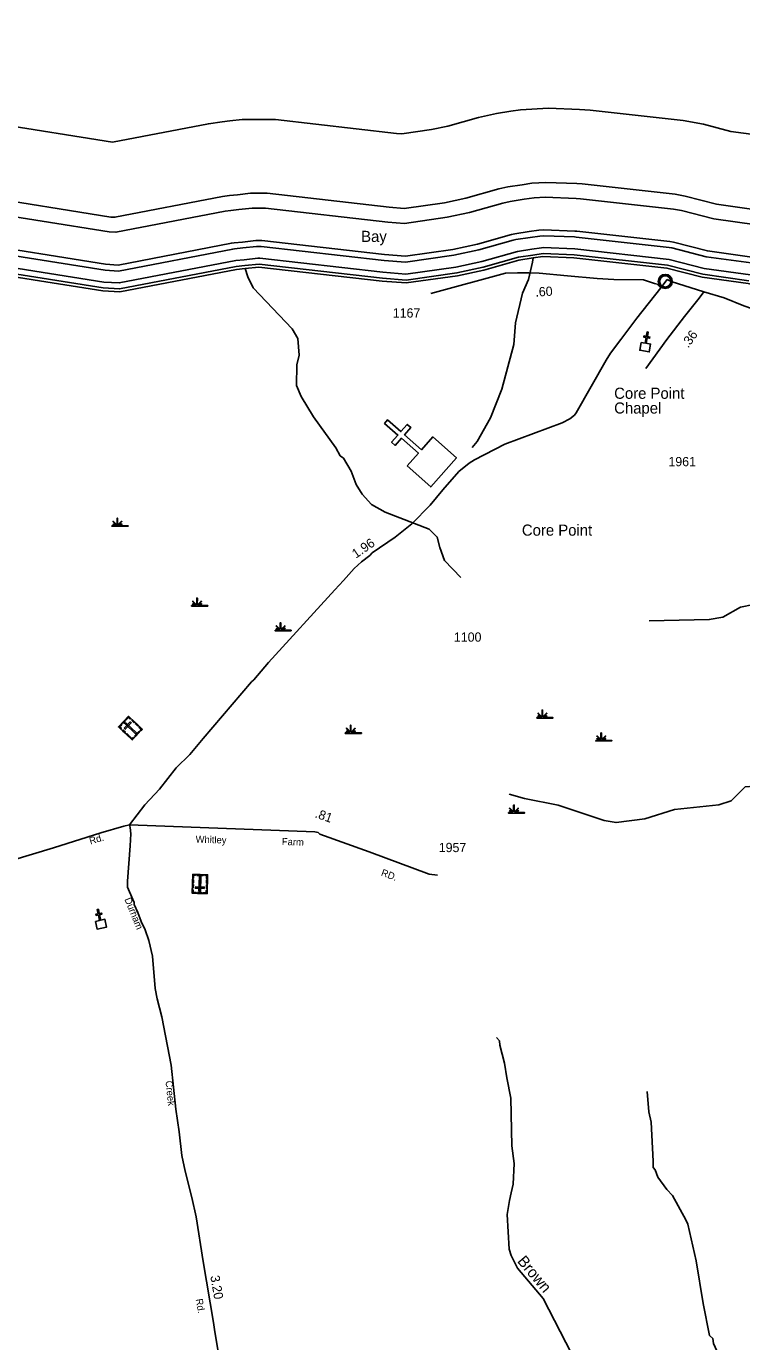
# Model space of a CAD drawing. Extents: x 2532689 to 2764727, y 536648 to 732970.
# Drawn here: x 2631849 to 2641493, y 602075 to 619805 of the extents above; entities that cross this region are included whole.
import ezdxf

# ---------------------------------------------------------------- set-up
doc = ezdxf.new("R2010")
doc.units = 0
for name, color, linetype in [('Exist Civil Demographics Community CELL', 7, 'Continuous'), ('Exist Cultural Cemetery CELL', 7, 'Continuous'), ('Exist Cultural Church CELL', 7, 'Continuous'), ('Exist Cultural Church Label', 7, 'Continuous'), ('Exist Hydrographic Bay Label', 7, 'Continuous'), ('Exist Hydrographic Buffer Line', 7, 'Continuous'), ('Exist Hydrographic Creek Single Shore', 7, 'Continuous'), ('Exist Hydrographic Creek Single Shore Label', 7, 'Continuous'), ('Exist Hydrographic Point Label', 7, 'Continuous'), ('Exist Hydrographic River Shore', 7, 'Continuous'), ('Exist Hydrographic Swamp CELL', 7, 'Continuous'), ('Exist Road Primary Interstate Shield CELL', 7, 'Continuous'), ('Exist Road Secondary Mileage Hundredths English Label', 7, 'Continuous'), ('Exist Road Secondary Type 20 Attributed', 7, 'Continuous'), ('Exist Road Secondary Type 51 Attributed', 7, 'Continuous'), ('Exist Road Secondary Type 51 Label', 7, 'Continuous'), ('Exist Road Secondary Type 51 Number Label', 7, 'Continuous')]:
    doc.layers.add(name, color=color, linetype=linetype)

# ---------------------------------------------------------------- blocks, each defined once
blk = doc.blocks.new('Exist Cultural Church')
at = {"layer": 'Exist Road Primary Interstate Shield CELL'}
blk.add_lwpolyline([(-65, 27), (-8, 27), (-8, 103), (-40, 103), (-40, 119), (-8, 119), (-8, 179), (8, 179), (8, 119), (40, 119), (40, 103), (8, 103), (8, 27), (65, 27), (65, -80), (-65, -80)], close=True, dxfattribs=at)

msp = doc.modelspace()

# ---------------------------------------------------------------- linework, layer by layer
at = {"layer": 'Exist Civil Demographics Community CELL'}
msp.add_lwpolyline([(2640385, 616379), (2640386, 616384), (2640388, 616391), (2640391, 616398), (2640394, 616404), (2640397, 616410), (2640401, 616415), (2640405, 616419), (2640410, 616424), (2640415, 616428), (2640421, 616432), (2640425, 616435), (2640431, 616437), (2640436, 616440), (2640442, 616442), (2640446, 616443), (2640451, 616443), (2640455, 616444), (2640461, 616444), (2640466, 616444), (2640471, 616444), (2640476, 616443), (2640481, 616442), (2640486, 616441), (2640491, 616439), (2640498, 616436), (2640504, 616433), (2640509, 616429), (2640515, 616425), (2640518, 616422), (2640522, 616417), (2640526, 616413), (2640529, 616408), (2640532, 616403), (2640534, 616398), (2640536, 616393), (2640538, 616388), (2640539, 616383), (2640540, 616377), (2640541, 616373), (2640541, 616367), (2640541, 616361), (2640541, 616355), (2640540, 616350), (2640538, 616344), (2640536, 616338), (2640534, 616333), (2640531, 616327), (2640527, 616321), (2640524, 616317), (2640520, 616312), (2640514, 616307), (2640509, 616303), (2640504, 616299), (2640500, 616297), (2640493, 616294), (2640486, 616291), (2640480, 616289), (2640474, 616288), (2640469, 616288), (2640465, 616287), (2640459, 616287), (2640455, 616288), (2640449, 616289), (2640443, 616290), (2640439, 616291), (2640433, 616293), (2640429, 616295), (2640425, 616297), (2640418, 616301), (2640413, 616306), (2640408, 616310), (2640403, 616315), (2640400, 616319), (2640397, 616323), (2640393, 616330), (2640391, 616334), (2640389, 616338), (2640387, 616346), (2640385, 616353), (2640385, 616358), (2640384, 616364), (2640384, 616369), (2640385, 616376)], close=True, dxfattribs=at)
for centre, radius in [((2640463, 616366), 94.3), ((2640463, 616367), 76.7)]:
    msp.add_circle(centre, radius, dxfattribs=at)
at = {"layer": 'Exist Cultural Cemetery CELL'}
for points in [[(2633091, 610361), (2633228, 610506), (2633413, 610332), (2633277, 610187)], [(2633142, 610415), (2633178, 610453), (2633186, 610445), (2633150, 610407)], [(2633169, 610344), (2633182, 610331), (2633263, 610417), (2633249, 610430)], [(2633259, 610476), (2633251, 610468), (2633228, 610490), (2633200, 610461), (2633192, 610468), (2633228, 610506)], [(2633305, 610418), (2633273, 610448), (2633281, 610456), (2633313, 610426)], [(2633123, 610331), (2633131, 610339), (2633107, 610361), (2633135, 610391), (2633127, 610399), (2633091, 610361)], [(2633177, 610280), (2633145, 610310), (2633153, 610318), (2633185, 610289)], [(2633187, 610420), (2633175, 610407), (2633322, 610268), (2633335, 610281)], [(2633226, 610234), (2633194, 610264), (2633202, 610272), (2633234, 610243)], [(2633308, 610236), (2633366, 610298), (2633374, 610290), (2633316, 610228)], [(2633353, 610373), (2633321, 610402), (2633329, 610411), (2633361, 610381)], [(2633391, 610308), (2633382, 610315), (2633397, 610331), (2633368, 610359), (2633375, 610367), (2633413, 610332)], [(2633300, 610211), (2633291, 610219), (2633276, 610203), (2633247, 610230), (2633239, 610222), (2633277, 610187)], [(2634285, 608114), (2634086, 608120), (2634094, 608375), (2634293, 608368)], [(2634103, 608302), (2634102, 608259), (2634090, 608259), (2634092, 608303)], [(2634127, 608374), (2634127, 608362), (2634105, 608363), (2634104, 608323), (2634092, 608323), (2634094, 608375)], [(2634235, 608359), (2634150, 608361), (2634151, 608373), (2634236, 608370)], [(2634177, 608147), (2634196, 608146), (2634202, 608349), (2634183, 608349)], [(2634260, 608369), (2634260, 608358), (2634282, 608357), (2634280, 608317), (2634291, 608316), (2634293, 608368)], [(2634291, 608298), (2634289, 608255), (2634278, 608256), (2634279, 608299)], [(2634087, 608164), (2634099, 608163), (2634098, 608131), (2634138, 608130), (2634138, 608119), (2634086, 608120)], [(2634101, 608236), (2634100, 608193), (2634088, 608193), (2634090, 608237)], [(2634246, 608183), (2634247, 608202), (2634129, 608206), (2634129, 608187)], [(2634211, 608116), (2634159, 608118), (2634159, 608129), (2634211, 608128)], [(2634286, 608157), (2634275, 608157), (2634274, 608125), (2634233, 608127), (2634233, 608116), (2634285, 608114)], [(2634289, 608231), (2634287, 608188), (2634276, 608188), (2634277, 608232)]]:
    msp.add_lwpolyline(points, close=True, dxfattribs=at)
at = {"layer": 'Exist Cultural Church CELL'}
for points in [[(2640136, 615544), (2640192, 615535), (2640205, 615610), (2640173, 615615), (2640176, 615631), (2640207, 615625), (2640217, 615685), (2640233, 615682), (2640223, 615623), (2640255, 615617), (2640252, 615601), (2640220, 615607), (2640207, 615532), (2640264, 615522), (2640246, 615417), (2640118, 615439)], [(2636983, 613879), (2637134, 614050), (2636906, 614252), (2636821, 614156), (2636773, 614198), (2636858, 614294), (2636678, 614453), (2636720, 614501), (2636900, 614342), (2636985, 614438), (2637033, 614395), (2636948, 614300), (2637176, 614098), (2637329, 614270), (2637648, 613988), (2637302, 613597)]]:
    msp.add_lwpolyline(points, close=True, dxfattribs=at)
at = {"layer": 'Exist Hydrographic Buffer Line'}
for points in [[(2633011, 618243), (2634305, 618492), (2634491, 618519), (2634591, 618529), (2634759, 618547), (2635208, 618547), (2636839, 618362), (2636911, 618356), (2637311, 618412), (2637533, 618460), (2637943, 618576), (2638189, 618630), (2638382, 618659), (2638513, 618679), (2638890, 618700), (2639307, 618684), (2639452, 618673), (2640705, 618534), (2640978, 618484), (2641348, 618389), (2641858, 618318)], [(2633011, 618243), (2631429, 618495)], [(2641719, 617328), (2641155, 617407), (2640731, 617515), (2640595, 617540), (2639342, 617680), (2639269, 617685), (2638852, 617701), (2638664, 617690), (2638532, 617670), (2638340, 617641), (2638217, 617614), (2637776, 617489), (2637485, 617427), (2636941, 617350), (2636742, 617367), (2635095, 617554), (2634871, 617554), (2634695, 617534), (2634587, 617523), (2634494, 617510), (2633043, 617231), (2632988, 617234), (2631201, 617519)], [(2641692, 617130), (2641116, 617210), (2640681, 617321), (2640572, 617341), (2639319, 617481), (2639261, 617485), (2638844, 617501), (2638694, 617493), (2638562, 617473), (2638370, 617443), (2638271, 617422), (2637824, 617295), (2637521, 617230), (2636947, 617149), (2636723, 617167), (2635073, 617355), (2634893, 617355), (2634716, 617335), (2634606, 617324), (2634532, 617314), (2633057, 617029), (2632966, 617035), (2631156, 617323)], [(2631055, 616894), (2632918, 616597), (2633086, 616587), (2634615, 616882), (2634649, 616886), (2634762, 616897), (2634942, 616918), (2635023, 616918), (2636680, 616729), (2636960, 616707), (2637598, 616796), (2637931, 616868), (2638391, 616999), (2638436, 617008), (2638628, 617038), (2638760, 617058), (2638827, 617061), (2639244, 617045), (2639271, 617043), (2640524, 616904), (2640573, 616895), (2641031, 616778), (2641631, 616694)], [(2631001, 616659), (2632892, 616358), (2633101, 616346), (2634672, 616648), (2634787, 616659), (2634969, 616679), (2634996, 616679), (2636657, 616490), (2636967, 616466), (2637639, 616560), (2637988, 616635), (2638472, 616771), (2638664, 616800), (2638796, 616820), (2638818, 616822), (2639244, 616805), (2640514, 616662), (2640985, 616542), (2641611, 616454)], [(2641620, 616615), (2641016, 616699), (2640553, 616817), (2640515, 616824), (2639262, 616964), (2639241, 616965), (2638824, 616981), (2638772, 616978), (2638640, 616958), (2638448, 616929), (2638413, 616922), (2637950, 616790), (2637612, 616718), (2636962, 616626), (2636672, 616650), (2635014, 616838), (2634951, 616838), (2634770, 616818), (2634656, 616807), (2634631, 616803), (2633091, 616506), (2632910, 616517), (2631037, 616816)], [(2630982, 616581), (2632884, 616278), (2633107, 616265), (2634680, 616568), (2634795, 616579), (2634987, 616600), (2636649, 616411), (2636969, 616385), (2637654, 616481), (2638008, 616557), (2638484, 616692), (2638676, 616721), (2638815, 616742), (2639235, 616725), (2640494, 616585), (2640970, 616463), (2641591, 616376)]]:
    msp.add_lwpolyline(points, dxfattribs=at)
at = {"layer": 'Exist Hydrographic Creek Single Shore'}
for points in [[(2638682, 616682), (2638672, 616625), (2638621, 616393), (2638538, 616210), (2638442, 615809), (2638420, 615518), (2638258, 614913), (2638105, 614528), (2637927, 614207), (2637860, 614129)], [(2637709, 612376), (2637487, 612606), (2637425, 612778), (2637389, 612921), (2637278, 613025), (2637084, 613105), (2636689, 613254), (2636504, 613358), (2636376, 613497), (2636298, 613629), (2636227, 613810), (2636123, 613983), (2636080, 614017), (2636020, 614123), (2635719, 614541), (2635555, 614813), (2635493, 614962), (2635494, 615244), (2635526, 615370), (2635511, 615596), (2635435, 615728), (2634906, 616281), (2634835, 616429), (2634800, 616539)], [(2642178, 611535), (2642025, 611680), (2641965, 611737), (2641794, 611927), (2641651, 612013), (2641477, 611976), (2641238, 611839), (2641055, 611808), (2640247, 611792)], [(2638357, 609457), (2638566, 609396), (2639018, 609306), (2639640, 609101), (2639799, 609072), (2640189, 609124), (2640587, 609248), (2641185, 609312), (2641351, 609364), (2641538, 609552), (2641663, 609564)], [(2639198, 601916), (2638815, 602659), (2638473, 603065), (2638386, 603239), (2638359, 603323), (2638332, 603789), (2638361, 603980), (2638384, 604083), (2638414, 604199), (2638425, 604475), (2638395, 604717), (2638381, 605357), (2638325, 605630), (2638295, 605829), (2638231, 606070), (2638230, 606129), (2638187, 606176)], [(2641176, 600650), (2641191, 600726), (2641341, 601123), (2641364, 601206), (2641342, 601464), (2641315, 601562), (2641242, 601818), (2641182, 601901), (2641112, 602049), (2641102, 602118), (2641060, 602159), (2640975, 602589), (2640879, 603163), (2640768, 603661), (2640742, 603719), (2640560, 604046), (2640483, 604128), (2640363, 604291), (2640327, 604391), (2640301, 604423), (2640300, 604508), (2640271, 605033), (2640243, 605173), (2640220, 605447)]]:
    msp.add_lwpolyline(points, dxfattribs=at)
at = {"layer": 'Exist Hydrographic River Shore'}
for points in [[(2633109, 616225), (2632879, 616239), (2630973, 616542), (2630654, 616641), (2630116, 616872), (2629306, 617332), (2628916, 617680), (2628424, 618088), (2627975, 618404), (2627681, 618547), (2627454, 618636), (2627218, 618738), (2626633, 618842), (2626189, 618949), (2625972, 618970), (2625443, 619142), (2624882, 619248), (2624256, 619334), (2623810, 619500), (2623146, 619805), (2623021, 619793), (2622922, 619740), (2622880, 619732)], [(2638682, 616682), (2638490, 616652), (2638018, 616518), (2637661, 616442), (2636971, 616345), (2636646, 616371), (2634982, 616560), (2634800, 616539)], [(2645545, 612692), (2645502, 612733), (2645493, 612772), (2645357, 612895), (2645262, 613068), (2645216, 613244), (2645129, 613414), (2645062, 613448), (2645061, 613490), (2644737, 613806), (2644253, 614190), (2643653, 614599), (2643456, 614811), (2643047, 615221), (2642869, 615381), (2642799, 615513), (2642144, 616124), (2641933, 616247), (2641581, 616337), (2640962, 616424), (2640484, 616546), (2639231, 616686), (2638814, 616702), (2638682, 616682)], [(2633109, 616225), (2634683, 616528), (2634800, 616539)]]:
    msp.add_lwpolyline(points, dxfattribs=at)
at = {"layer": 'Exist Hydrographic Swamp CELL'}
for points in [[(2633002, 613073), (2633055, 613073), (2633057, 613076), (2633018, 613091), (2633021, 613096), (2633059, 613081), (2633061, 613083), (2633016, 613128), (2633021, 613133), (2633067, 613088), (2633073, 613090), (2633073, 613173), (2633080, 613173), (2633080, 613090), (2633086, 613088), (2633132, 613133), (2633137, 613128), (2633092, 613083), (2633094, 613080), (2633135, 613098), (2633138, 613093), (2633097, 613076), (2633098, 613073), (2633220, 613073), (2633220, 613066), (2633002, 613066)], [(2634076, 611997), (2634129, 611998), (2634131, 612001), (2634093, 612016), (2634096, 612021), (2634133, 612005), (2634135, 612008), (2634091, 612053), (2634096, 612058), (2634141, 612012), (2634147, 612015), (2634147, 612098), (2634155, 612098), (2634154, 612015), (2634161, 612012), (2634206, 612058), (2634211, 612053), (2634167, 612008), (2634169, 612005), (2634210, 612023), (2634212, 612018), (2634171, 612000), (2634173, 611998), (2634294, 611997), (2634294, 611990), (2634076, 611990)], [(2635202, 611665), (2635254, 611665), (2635256, 611668), (2635218, 611683), (2635221, 611688), (2635259, 611673), (2635260, 611676), (2635216, 611720), (2635221, 611725), (2635266, 611680), (2635273, 611682), (2635273, 611765), (2635280, 611765), (2635280, 611682), (2635286, 611680), (2635332, 611725), (2635337, 611720), (2635292, 611676), (2635294, 611672), (2635335, 611691), (2635338, 611685), (2635297, 611668), (2635298, 611665), (2635419, 611665), (2635419, 611658), (2635202, 611658)], [(2638732, 610487), (2638784, 610487), (2638786, 610491), (2638748, 610506), (2638751, 610511), (2638789, 610495), (2638790, 610498), (2638746, 610543), (2638751, 610548), (2638796, 610502), (2638803, 610505), (2638803, 610588), (2638810, 610588), (2638810, 610505), (2638816, 610502), (2638862, 610548), (2638867, 610543), (2638822, 610498), (2638824, 610494), (2638865, 610513), (2638868, 610508), (2638827, 610490), (2638828, 610487), (2638949, 610487), (2638949, 610480), (2638732, 610480)], [(2636148, 610282), (2636201, 610282), (2636203, 610286), (2636165, 610301), (2636168, 610306), (2636205, 610290), (2636207, 610293), (2636162, 610338), (2636168, 610343), (2636213, 610297), (2636219, 610300), (2636219, 610383), (2636226, 610383), (2636226, 610300), (2636233, 610297), (2636278, 610343), (2636283, 610338), (2636239, 610293), (2636241, 610290), (2636282, 610308), (2636284, 610303), (2636243, 610285), (2636245, 610282), (2636366, 610282), (2636366, 610275), (2636148, 610275)], [(2639525, 610180), (2639577, 610180), (2639579, 610184), (2639541, 610198), (2639544, 610204), (2639582, 610188), (2639583, 610191), (2639539, 610235), (2639544, 610240), (2639589, 610195), (2639596, 610197), (2639596, 610280), (2639603, 610280), (2639603, 610197), (2639609, 610195), (2639655, 610240), (2639660, 610235), (2639615, 610191), (2639617, 610187), (2639658, 610206), (2639661, 610201), (2639620, 610183), (2639621, 610180), (2639742, 610180), (2639742, 610173), (2639525, 610173)], [(2638348, 609207), (2638401, 609207), (2638403, 609211), (2638365, 609226), (2638367, 609231), (2638405, 609215), (2638407, 609218), (2638362, 609263), (2638367, 609268), (2638413, 609222), (2638419, 609225), (2638419, 609308), (2638426, 609308), (2638426, 609225), (2638433, 609222), (2638478, 609268), (2638483, 609263), (2638439, 609218), (2638441, 609214), (2638482, 609233), (2638484, 609228), (2638443, 609210), (2638445, 609207), (2638566, 609207), (2638566, 609200), (2638348, 609200)]]:
    msp.add_lwpolyline(points, close=True, dxfattribs=at)
at = {"layer": 'Exist Road Secondary Type 20 Attributed'}
for points in [[(2640401, 616279), (2640353, 616327), (2640317, 616336), (2640169, 616386), (2639769, 616391), (2639544, 616404), (2639145, 616441), (2638761, 616476), (2638623, 616482), (2638472, 616484), (2638310, 616477), (2637301, 616205)], [(2640984, 616225), (2640922, 616140), (2640721, 615893), (2640484, 615585), (2640199, 615192)], [(2633239, 609044), (2635739, 608947), (2635783, 608938), (2635804, 608914), (2636471, 608679), (2637280, 608375), (2637394, 608362)]]:
    msp.add_lwpolyline(points, dxfattribs=at)
at = {"layer": 'Exist Road Secondary Type 51 Attributed'}
for points in [[(2640401, 616279), (2640078, 615870), (2639864, 615585), (2639724, 615401), (2639666, 615303)], [(2640487, 616392), (2640401, 616279)], [(2640487, 616392), (2640542, 616363), (2640984, 616225)], [(2640984, 616225), (2641256, 616146), (2641524, 616038), (2641640, 615996), (2641811, 615912), (2641981, 615784), (2642127, 615655), (2642235, 615542), (2642967, 614748), (2643342, 614395), (2643467, 614305), (2643706, 614140), (2643958, 613977), (2644161, 613840), (2644503, 613613), (2644607, 613533), (2644725, 613438)], [(2639666, 615303), (2639262, 614596), (2639239, 614563), (2639176, 614512), (2639075, 614458), (2638299, 614172), (2637890, 613961), (2637819, 613918), (2637679, 613803), (2637463, 613558), (2637293, 613352), (2637045, 613101), (2636822, 612920), (2636511, 612707), (2636482, 612674), (2636368, 612586), (2636270, 612495), (2636127, 612336), (2636006, 612211), (2635116, 611228), (2634917, 610997), (2634885, 610968), (2634232, 610206), (2634053, 609990), (2633871, 609810), (2633643, 609523), (2633446, 609313), (2633239, 609044)], [(2633239, 609044), (2633164, 609025), (2632855, 608934), (2632217, 608733), (2631650, 608559), (2631386, 608473), (2631250, 608441), (2631164, 608433), (2631055, 608433), (2630903, 608467), (2627862, 609449), (2627432, 609582), (2627327, 609582), (2627218, 609563), (2627143, 609543)], [(2634606, 600937), (2634389, 602208), (2634374, 602334), (2634232, 603155), (2634138, 603757), (2634082, 604017), (2633989, 604372), (2633944, 604585), (2633909, 604904), (2633866, 605211), (2633803, 605802), (2633675, 606455), (2633613, 606696), (2633586, 606837), (2633551, 607272), (2633500, 607481), (2633453, 607628), (2633396, 607741), (2633353, 607862), (2633305, 607969), (2633301, 607993), (2633284, 608034), (2633215, 608202), (2633212, 608282), (2633250, 608758), (2633257, 608921), (2633250, 609004), (2633239, 609044)]]:
    msp.add_lwpolyline(points, dxfattribs=at)

# ---------------------------------------------------------------- block references
at = {"layer": 'Exist Cultural Church CELL', "rotation": 12.20048857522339}
msp.add_blockref('Exist Cultural Church', (2632850, 607728), dxfattribs=at)

# ---------------------------------------------------------------- texts
at = {"layer": 'Exist Cultural Church Label'}
for s, p in [('Core Point', (2639774, 614784)), ('Chapel', (2639774, 614585))]:
    msp.add_text(s, height=150, dxfattribs=at).set_placement(p)
at = {"layer": 'Exist Hydrographic Bay Label'}
msp.add_text('Bay', height=150, dxfattribs=at).set_placement((2636363, 616898))
at = {"layer": 'Exist Hydrographic Creek Single Shore Label'}
msp.add_text('Brown', height=150, rotation=310.0795, dxfattribs=at).set_placement((2638460, 603157))
at = {"layer": 'Exist Hydrographic Point Label'}
msp.add_text('Core Point', height=150, dxfattribs=at).set_placement((2638530, 612939))
at = {"layer": 'Exist Road Secondary Mileage Hundredths English Label'}
for s, rotation, p in [('.60', 3.2911, (2638715, 616161)), ('.36', 54.3933, (2640772, 615461)), ('1.96', 34.3724, (2636292, 612628)), ('.81', 340.568, (2635731, 609145)), ('3.20', 279.8252, (2634329, 602959))]:
    msp.add_text(s, height=125, rotation=rotation, dxfattribs=at).set_placement(p)
at = {"layer": 'Exist Road Secondary Type 51 Label'}
for s, rotation, p in [('Rd.', 16.3236, (2632714, 608776)), ('Whitley', 358.1621, (2634130, 608802)), ('Farm', 358.1621, (2635293, 608770)), ('RD.', 339.399, (2636624, 608361)), ('Durham', 292.1212, (2633170, 608039)), ('Creek', 276.0818, (2633725, 605588)), ('Rd.', 279.8252, (2634132, 602647))]:
    msp.add_text(s, height=95, rotation=rotation, dxfattribs=at).set_placement(p)
at = {"layer": 'Exist Road Secondary Type 51 Number Label'}
for s, p in [('1167', (2636789, 615879)), ('1961', (2640505, 613875)), ('1100', (2637613, 611510)), ('1957', (2637409, 608674))]:
    msp.add_text(s, height=125, dxfattribs=at).set_placement(p)

doc.saveas('drawing.dxf')
